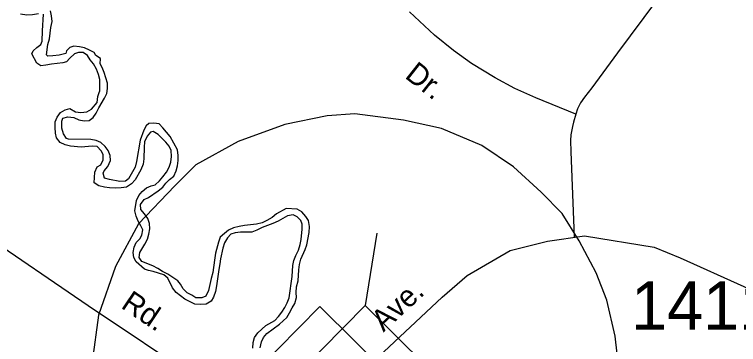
# Model space of a CAD drawing. Extents: x 1945482 to 2853149, y 66427 to 1015778.
# Drawn here: x 2348509 to 2350717, y 173797 to 174803 of the extents above; entities that cross this region are included whole.
import ezdxf

# ---------------------------------------------------------------- set-up
doc = ezdxf.new("R2010")
doc.units = 0
for name, color, linetype in [('Old_Level_10', 7, 'Continuous'), ('Old_Level_11', 7, 'Continuous'), ('Old_Level_3', 7, 'Continuous'), ('Old_Level_31', 7, 'Continuous'), ('Old_Level_32', 7, 'Continuous'), ('Old_Level_35', 7, 'Continuous'), ('Old_Level_50', 7, 'Continuous'), ('Old_Level_60', 7, 'Continuous'), ('Old_Level_8', 7, 'Continuous')]:
    doc.layers.add(name, color=color, linetype=linetype)

msp = doc.modelspace()

# ---------------------------------------------------------------- linework, layer by layer
at = {"layer": 'Old_Level_3'}
msp.add_lwpolyline([(2350353.8, 173705.5), (2350340.8, 173821.8), (2350315, 173931.6), (2350282.7, 174015.5), (2350231, 174112.4), (2350179.4, 174196.4), (2350114.8, 174260.9), (2350030.8, 174338.4), (2349934, 174403), (2349811.3, 174454.7), (2349695, 174480.5), (2349546.5, 174499.9), (2349462.5, 174493.4), (2349333.3, 174467.6), (2349191.3, 174415.9), (2349062.1, 174344.9), (2348997.5, 174280.3), (2348887.7, 174164.1), (2348816.7, 174034.9), (2348765, 173886.4), (2348745.6, 173744.3)], dxfattribs=at)
at = {"layer": 'Old_Level_31'}
msp.add_lwpolyline([(2349443.6, 173267.1), (2349119.5, 173587.7), (2349440.4, 173912.1), (2349764.5, 173591.4)], close=True, dxfattribs=at)
at = {"layer": 'Old_Level_32'}
msp.add_lwpolyline([(2349442, 173589.6), (2349619.5, 173758.9), (2349812.9, 173941), (2349889.9, 174006.6), (2350020.9, 174083.7), (2350134.4, 174111.5), (2350247.7, 174128.1), (2350460.2, 174093.3), (2350539.2, 174060.6), (2350733.7, 173973.8), (2351161.4, 173771.4), (2352934.5, 172925.3)], dxfattribs=at)
at = {"layer": 'Old_Level_35'}
for points in [[(2350467.2, 174845.3), (2350347.7, 174686.1), (2350269.8, 174579), (2350247, 174550.2), (2350235.5, 174533.6), (2350226.4, 174515.2), (2350221.4, 174499.3)], [(2350221.4, 174499.3), (2350099.2, 174549), (2350035, 174577.4), (2349974.6, 174609.5), (2349902.9, 174652.9), (2349848.2, 174692.6), (2349789.7, 174739.8), (2349713.8, 174810.4)], [(2350221.4, 174499.3), (2350213.9, 174474.7), (2350210.5, 174460.8), (2350205.6, 174436.3), (2350204.3, 174418.5), (2350205.7, 174384.4), (2350216, 174124.6)], [(2348032.2, 174387.9), (2348408.7, 174137.3), (2348733.5, 173915.9), (2349074.7, 173687.5), (2349240.4, 173572.2), (2349352.5, 173494.3)]]:
    msp.add_lwpolyline(points, dxfattribs=at)
at = {"layer": 'Old_Level_50'}
msp.add_line((2349613.9, 174135.9), (2349578.9, 173915.3), dxfattribs=at)
msp.add_lwpolyline([(2349305.1, 173263.8), (2349765.8, 173731.1), (2349578.9, 173915.3), (2349118.2, 173448.1)], close=True, dxfattribs=at)
at = {"layer": 'Old_Level_60'}
for points in [[(2348893.5, 174223.5), (2348904, 174238.4), (2348917.5, 174245.2), (2348947.2, 174265), (2348961, 174276), (2348970.7, 174288.8), (2348982, 174300.1), (2348994.5, 174310.1), (2349002.5, 174326), (2349006, 174341.5), (2349007.7, 174357.8), (2349007.7, 174372.9), (2349006, 174390.5), (2348984, 174430.9), (2348961.5, 174457.7), (2348950, 174469.8), (2348934, 174471.8), (2348919, 174470.1), (2348911, 174463.1), (2348903.7, 174449.7), (2348892.2, 174419.3), (2348881.5, 174354.7), (2348876.7, 174336.9), (2348857.2, 174301.5), (2348848, 174294.3), (2348830.5, 174293.5), (2348798.5, 174299.7), (2348784, 174304.2), (2348779, 174319.5), (2348782.5, 174325.9), (2348794, 174338.9), (2348801.7, 174357.5), (2348801.2, 174372.6), (2348794.2, 174387.7), (2348786, 174400.7), (2348772.5, 174412.5), (2348757.7, 174418.1), (2348741.5, 174421.4), (2348673.5, 174423), (2348667.2, 174424.8), (2348658, 174439.3), (2348653, 174456.4), (2348653.7, 174477.6), (2348656.5, 174486.5), (2348671.5, 174490.3), (2348689.7, 174488.4), (2348705.7, 174482.1), (2348722, 174478.4), (2348736.7, 174479.3), (2348749, 174488.6), (2348758.5, 174502.2), (2348766, 174517.7), (2348784, 174547.6), (2348790.5, 174561.8), (2348792.5, 174576.9), (2348792.5, 174593.2), (2348782, 174625.9), (2348776, 174641.2), (2348770.7, 174651.9), (2348771.2, 174668.1), (2348757, 174678.1), (2348752.2, 174687), (2348738, 174694.2), (2348722.2, 174701.3), (2348707.5, 174704.5), (2348690, 174705.9), (2348678, 174702), (2348668, 174691.7), (2348665.5, 174684.2), (2348645.5, 174678.6), (2348626, 174676.2), (2348611, 174675.7), (2348606.2, 174679.9), (2348610.7, 174710.9), (2348616, 174728.3), (2348619.5, 174762.7), (2348623.5, 174780.9), (2348622, 174798.2), (2348619.2, 174814.3)], [(2348582.5, 174804.3), (2348564.2, 174801.2), (2348546.2, 174800.7), (2348527.7, 174803.3)], [(2348621.5, 174651.4), (2348605, 174647.8), (2348589, 174646.2), (2348576.7, 174654.7), (2348562, 174682.9), (2348566, 174691.6), (2348577, 174701.9), (2348589.2, 174711.7), (2348593, 174721.1), (2348594, 174752.8), (2348597, 174803.6)], [(2348904.2, 174398.6), (2348903.2, 174362.7), (2348901.5, 174346.9), (2348894, 174328.7), (2348877, 174298.6), (2348865.5, 174286.6), (2348851, 174276.6), (2348834, 174274), (2348817, 174273.5), (2348798.5, 174274.1), (2348783.5, 174276), (2348766.7, 174280.4), (2348752.5, 174289.5), (2348753.7, 174322.3), (2348760.7, 174338.1), (2348772.7, 174344.8), (2348779.7, 174359.7), (2348779.2, 174376.4), (2348773, 174387.2), (2348761.5, 174399.9), (2348746, 174401.5), (2348712, 174398.3), (2348680.2, 174401.2), (2348663.7, 174405.7), (2348648.5, 174412.3), (2348637, 174426.4), (2348634, 174441.2), (2348632.7, 174457.8), (2348633.5, 174475.4), (2348639.2, 174489.5), (2348649, 174504.2), (2348663.2, 174511.6), (2348677.7, 174516.2), (2348695.2, 174506.4), (2348711.7, 174504.4), (2348729.5, 174505.6), (2348743.5, 174514.3), (2348761.2, 174534.9), (2348763, 174552.4), (2348768.5, 174567.6), (2348769.2, 174567.5), (2348769.5, 174604.8), (2348765, 174620.3), (2348759, 174636.2), (2348750, 174652.2), (2348739.5, 174664.9), (2348731.2, 174678), (2348718, 174686.6), (2348704, 174686.6), (2348692.5, 174683.2), (2348678, 174669.5), (2348667.5, 174657.9), (2348656.7, 174655.2), (2348621.5, 174651.4)], [(2349235.5, 173785.7), (2349236.7, 173803.2), (2349241, 173818.4), (2349251, 173832.6), (2349275.5, 173854.4), (2349302.5, 173869.8), (2349314.5, 173882.2), (2349324.7, 173894.9), (2349333.5, 173909.9), (2349340.7, 173923.8), (2349347, 173939.1), (2349356.2, 174003.8), (2349357.7, 174037.3), (2349361.2, 174052.7), (2349367.2, 174068.4), (2349375, 174083.8), (2349380.5, 174101.3), (2349383, 174116.9), (2349386.2, 174148.2), (2349386.5, 174163.2), (2349382.2, 174175.1), (2349371.2, 174186.2), (2349358.5, 174191.7), (2349342, 174189.4), (2349313, 174172.6), (2349296.5, 174165.3), (2349264.7, 174153.7), (2349248.2, 174145.5), (2349232.5, 174139), (2349198.5, 174138.8), (2349182, 174137.5), (2349169, 174132.8), (2349158.5, 174121.9), (2349149.5, 174106.2), (2349144, 174090.6), (2349137, 174058.3), (2349135.2, 174042.1), (2349131.7, 174024.9), (2349125.2, 173975.6), (2349121.7, 173958.1), (2349116, 173941.3), (2349109, 173928.9), (2349093.5, 173919.7), (2349075.5, 173918.6), (2349058.5, 173919.6), (2349029, 173934.8), (2349001.7, 173955.7), (2348991, 173969.1), (2348976.5, 173999.1), (2348964.5, 174009), (2348948.5, 174014.4), (2348932, 174019), (2348917.2, 174021.8), (2348905, 174025.9), (2348880.2, 174048.9), (2348872.7, 174062.3), (2348870.5, 174077.2), (2348873.7, 174093.2), (2348880, 174107.5), (2348891, 174119.3), (2348897.5, 174130.5), (2348900.5, 174146.4), (2348894.5, 174158.6), (2348886.2, 174172.8), (2348880.5, 174187.6), (2348876.5, 174204.5), (2348881, 174236), (2348888.5, 174250.9), (2348898.5, 174263.5), (2348911.5, 174274.4), (2348926, 174280.2), (2348938.5, 174283.6), (2348951.5, 174295.4), (2348961.7, 174307.5), (2348972.2, 174322), (2348981.2, 174337), (2348986, 174352.8), (2348988.2, 174370.1), (2348986.5, 174388.4), (2348981, 174401.4), (2348971, 174413.9), (2348947.5, 174437.2), (2348932, 174445.7), (2348923.7, 174443.5), (2348913.2, 174431.4), (2348905.5, 174414.6), (2348904.2, 174398.6)], [(2349373.7, 173990.3), (2349376, 174024), (2349378.2, 174040.9), (2349382.2, 174057.3), (2349395.5, 174086.4), (2349401, 174100.8), (2349407.7, 174137.9), (2349408.2, 174156.9), (2349405.5, 174174.8), (2349398, 174187.4), (2349385, 174201), (2349371.5, 174208.9), (2349337.2, 174210.8), (2349307.7, 174194.9), (2349294.5, 174184.2), (2349279, 174174.6), (2349264, 174167.2), (2349247, 174163.9), (2349210.5, 174159.3), (2349194.7, 174156.5), (2349176.5, 174152), (2349161.5, 174145.3), (2349149, 174135.5), (2349136.5, 174123.4), (2349131.5, 174108.7), (2349122.5, 174075.3), (2349118.7, 174054), (2349114, 174015.7), (2349108.7, 173998.1), (2349100.2, 173960.9), (2349093, 173944.2), (2349080, 173938.6), (2349062.5, 173938.8), (2349049.5, 173946.9), (2349035.5, 173954.3), (2349023.5, 173966.9), (2349015.2, 173980.6), (2349007.5, 173991.2), (2348976.5, 174011.1), (2348960.5, 174019.5), (2348946, 174028.5), (2348930.5, 174036.1), (2348897.5, 174049.9), (2348889.7, 174061.9), (2348891.2, 174077.5), (2348906.2, 174102.4), (2348914.5, 174118.1), (2348918.5, 174133), (2348921.5, 174149.4), (2348921.2, 174165.7), (2348915.2, 174180.7), (2348906, 174195.5), (2348894, 174208.6), (2348893.5, 174223.5)], [(2349258.5, 173786.8), (2349262.2, 173805.3), (2349268, 173818.4), (2349279, 173830.1), (2349317.5, 173858.2), (2349339.7, 173879.4), (2349348.2, 173892.8), (2349355.7, 173908.6), (2349363.5, 173922), (2349369, 173939.9), (2349368.5, 173955.7), (2349369, 173972.5), (2349373.7, 173990.3)]]:
    msp.add_lwpolyline(points, dxfattribs=at)

# ---------------------------------------------------------------- texts
at = {"layer": 'Old_Level_10'}
for s, rotation, p in [('Dr.', 321.7994, (2349696.5, 174611.6)), ('Rd.', 326.2035, (2348830.7, 173910))]:
    msp.add_text(s, height=65.62, rotation=rotation, dxfattribs=at).set_placement(p)
at = {"layer": 'Old_Level_11'}
msp.add_text('Ave.', height=65.62, rotation=42.7552, dxfattribs=at).set_placement((2349634.3, 173832.9))
at = {"layer": 'Old_Level_8'}
msp.add_text('1411', height=147.64, dxfattribs=at).set_placement((2350389.3, 173841.5))

doc.saveas('drawing.dxf')
